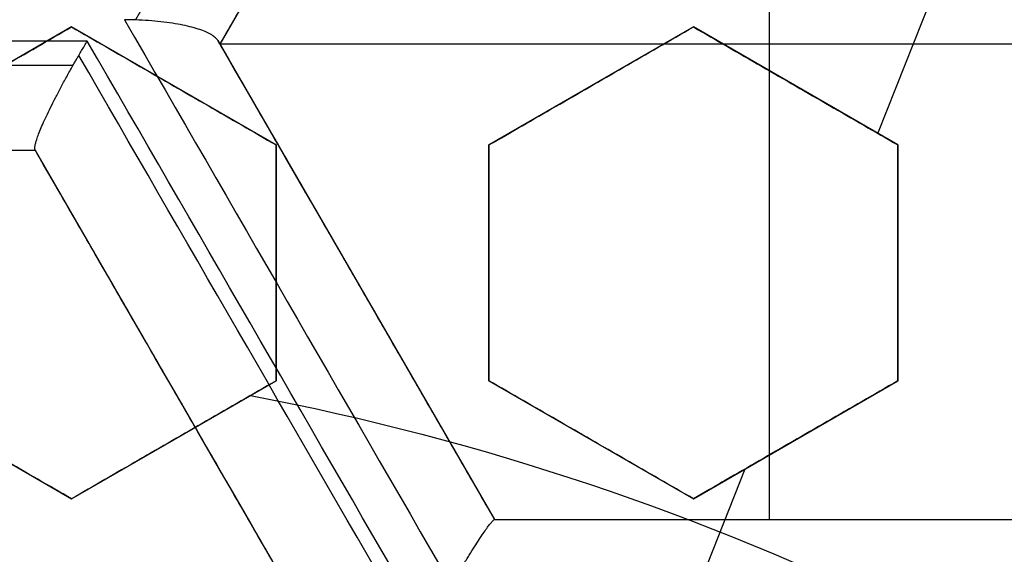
# Model space of a CAD drawing. Header units: centimetres. Extents: x -10 to 8.9, y -29.1 to -8.
# Tile 674 of 1035: x -6.5196 to -6.404, y -27.9231 to -27.8603. Entities that reach past the tile are written whole.
import ezdxf

# ---------------------------------------------------------------- set-up
doc = ezdxf.new("R2010")
doc.units = ezdxf.units.CM
doc.layers.add('Default', color=7, linetype='Continuous', true_color=0x000000)

msp = doc.modelspace()

# ---------------------------------------------------------------- linework, layer by layer
at = {"layer": 'Default'}
for p, q in [((-6.463849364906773, -27.80734816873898, -1.173723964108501), (-6.496099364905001, -27.86320680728, -1.173723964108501)), ((-6.431599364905, -27.80734816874, -1.065), (-6.431599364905, -27.91906544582, -1.065)), ((-6.418829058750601, -27.87370002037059, 0.2487018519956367), (-6.409526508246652, -27.85020445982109, 0.2395042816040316)), ((-6.513500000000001, -27.8611879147, 0.22877769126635), (-6.537499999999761, -27.87504432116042, 0.22877769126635)), ((-6.4895, -27.87504432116, 0.2278197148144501), (-6.51349999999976, -27.86118791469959, 0.2278197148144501)), ((-6.4405, -27.8611879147, 0.22409247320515), (-6.46449999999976, -27.87504432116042, 0.22409247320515)), ((-6.416500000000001, -27.87504432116, 0.2213469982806), (-6.44049999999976, -27.86118791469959, 0.2213469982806)), ((-6.367099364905, -27.86320680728, -1.065), (-6.496099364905, -27.86320680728, -1.065)), ((-6.496099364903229, -27.86320680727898, -1.181881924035), (-6.463849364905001, -27.91906544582, -1.181881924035)), ((-6.501499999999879, -27.86811611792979, 0.2013037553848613), (-6.501499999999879, -27.86811611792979, 0.2545126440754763)), ((-6.45249999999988, -27.86811611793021, 0.1975358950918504), (-6.45249999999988, -27.86811611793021, 0.2507447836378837)), ((-6.428499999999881, -27.86811611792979, 0.1948370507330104), (-6.428499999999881, -27.86811611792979, 0.2480459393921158)), ((-6.4895, -27.90275713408, 0.23464517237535), (-6.4895, -27.87504432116, 0.23464517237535)), ((-6.4645, -27.87504432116, 0.2325956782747), (-6.4645, -27.90275713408, 0.2325956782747)), ((-6.416500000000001, -27.90275713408, 0.2268820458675), (-6.416500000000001, -27.87504432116, 0.2268820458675)), ((-6.51775, -27.87570680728, -1.175530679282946), (-6.582250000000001, -27.87570680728, -1.175530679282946)), ((-6.4855, -27.93156544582, -1.1823261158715), (-6.517749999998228, -27.87570680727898, -1.1823261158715)), ((-6.4895, -27.88890072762, 0.2080445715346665), (-6.4895, -27.88890072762, 0.26125346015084)), ((-6.4645, -27.88890072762, 0.2059985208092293), (-6.4645, -27.88890072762, 0.2592074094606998)), ((-6.416500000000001, -27.88890072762, 0.2002930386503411), (-6.416500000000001, -27.88890072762, 0.2535019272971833)), ((-6.480093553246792, -27.8909296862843, -1.292529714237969), (-6.480093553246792, -27.8909296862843, -1.065)), ((-6.537500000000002, -27.90275713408, 0.24383662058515), (-6.513500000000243, -27.91661354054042, 0.24383662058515)), ((-6.513500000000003, -27.91661354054, 0.2427925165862), (-6.489500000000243, -27.90275713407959, 0.2427925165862)), ((-6.464500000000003, -27.90275713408, 0.2384880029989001), (-6.440500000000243, -27.91661354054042, 0.2384880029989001)), ((-6.440500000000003, -27.91661354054, 0.2355198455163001), (-6.416500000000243, -27.90275713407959, 0.2355198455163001)), ((-6.501645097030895, -27.90360131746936, -1.293463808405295), (-6.501645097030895, -27.90360131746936, -1.065)), ((-6.501500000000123, -27.90968533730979, 0.2162579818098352), (-6.501500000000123, -27.90968533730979, 0.269466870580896)), ((-6.452500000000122, -27.90968533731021, 0.2119912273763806), (-6.452500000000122, -27.90968533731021, 0.2652001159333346)), ((-6.428500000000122, -27.90968533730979, 0.2089562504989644), (-6.428500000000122, -27.90968533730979, 0.2621651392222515)), ((-6.453000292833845, -27.96000670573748, 0.282487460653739), (-6.43443307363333, -27.9131112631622, 0.2641297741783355)), ((-6.463849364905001, -27.91906544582, -1.182178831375), (-6.399349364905, -27.91906544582, -1.182178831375)), ((-6.4314547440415, -27.91906544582, -1.29648041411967), (-6.4314547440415, -27.91906544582, -1.065))]:
    msp.add_line(p, q, dxfattribs=at)
at = {"layer": 'Default', "extrusion": (0, 0, -1)}
for centre, radius, start, end in [((6.550000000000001, -28.205, -0.45), 0.9, 90, 270), ((6.550000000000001, -28.205, 0.3399975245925), 0.8999999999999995, 90, 270), ((6.550000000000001, -28.205, 1.15), 0.8550000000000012, 90, 270), ((6.550000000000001, -28.205, 0.82), 0.8250000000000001, 0, 180), ((6.550000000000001, -28.205, 1.03), 0.82, 0, 180), ((6.550000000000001, -28.205, 1.005), 0.795, 0, 180), ((6.550000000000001, -28.205, 1.005), 0.7825000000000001, 0, 180), ((6.550000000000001, -28.205, 0.5348786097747), 0.7584500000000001, 90, 180), ((6.550000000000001, -28.205, 0.895), 0.7575000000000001, 0, 180), ((6.550000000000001, -28.205, -0.2075), 0.75, 0, 180), ((6.550000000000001, -28.205, -0.2075), 0.7025000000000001, 0, 180), ((6.550000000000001, -28.205, -0.1825), 0.6775000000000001, 0, 180), ((6.550000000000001, -28.205, -0.1725), 0.6774999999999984, 0, 180), ((6.550000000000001, -28.205, -0.2), 0.6725, 0, 180), ((6.550000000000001, -28.205, -0.1625), 0.6725, 0, 180), ((6.550000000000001, -28.205, -0.2), 0.6367740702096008, 0, 180), ((6.550000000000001, -28.205, -0.1809807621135), 0.6125, 0, 180), ((6.550000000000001, -28.205, -0.195), 0.6075000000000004, 0, 180), ((6.550000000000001, -28.205, -0.1625), 0.6075, 0, 180), ((6.550000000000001, -28.205, 1.24), 0.6075, 0, 180), ((6.550000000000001, -28.205, 1.220980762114), 0.6075, 0, 180), ((6.550000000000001, -28.205, -0.4), 0.5999999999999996, 90, 270), ((6.550000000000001, -28.205, -0.18660444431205), 0.5500000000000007, 0, 180), ((6.550000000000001, -28.205, -0.2670254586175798), 0.3059784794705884, 100.8356517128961, 116.2484785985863)]:
    msp.add_arc(centre, radius, start, end, dxfattribs=at)
at = {"layer": 'Default'}
for centre, radius, start, end in [((-6.550000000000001, -28.205, -0.82), 0.8349999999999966, 270, 90), ((-6.550000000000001, -28.205, -1.13), 0.8349999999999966, 270, 90), ((-6.550000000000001, -28.205, -0.9750000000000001), 0.8350000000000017, 270, 90), ((-6.550000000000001, -28.205, -0.845), 0.8250000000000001, 0, 180), ((-6.550000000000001, -28.205, -0.8325), 0.8249999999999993, 0, 180), ((-6.550000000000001, -28.205, -0.87), 0.8, 0, 180), ((-6.550000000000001, -28.205, -0.87), 0.7825000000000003, 0, 180), ((-6.550000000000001, -28.205, 0.35), 0.775, 270, 90), ((-6.550000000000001, -28.205, -0.1486250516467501), 0.7749999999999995, 270, 90), ((-6.550000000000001, -28.205, -0.9800000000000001), 0.7575000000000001, 0, 180), ((-6.550000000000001, -28.205, -0.9375), 0.7575000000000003, 0, 180), ((-6.550000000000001, -28.205, -0.53), 0.75, 0, 180), ((-6.550000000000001, -28.205, 0.1625), 0.6775000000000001, 0, 180), ((-6.550000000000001, -28.205, 0.18125), 0.6724999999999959, 0, 180), ((-6.550000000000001, -28.205, -1.21), 0.67, 0, 180), ((-6.550000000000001, -28.205, -1.24), 0.6400000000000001, 0, 180), ((-6.549999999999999, -28.205, 0.2), 0.6367740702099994, 0, 180), ((-6.550000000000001, -28.205, 0.1625), 0.6231698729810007, 0, 180), ((-6.550000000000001, -28.205, 0.17875), 0.6074999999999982, 0, 180), ((-6.550000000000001, -28.205, -1.230490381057), 0.6074999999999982, 0, 180), ((-6.550000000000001, -28.205, 0.45), 0.6000000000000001, 270, 90), ((-6.550000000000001, -28.205, 0.35), 0.6000000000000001, 270, 90), ((-6.550000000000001, -28.205, 0.195), 0.55, 0, 180), ((-6.550000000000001, -28.205, 0.1782088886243), 0.55, 0, 180)]:
    msp.add_arc(centre, radius, start, end, dxfattribs=at)
at = {"layer": 'Default', "extrusion": (-0.8660253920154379, 0.5000000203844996, -8.436024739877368e-08)}
msp.add_arc((27.70124631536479, -0.1450007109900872, -8.2958168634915), 1.192406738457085, 250.6070794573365, 254.4099615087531, dxfattribs=at)
at = {"layer": 'Default', "extrusion": (-0.8660254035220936, 0.5000000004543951, -1.660675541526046e-09)}
msp.add_arc((27.70124650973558, -0.1450000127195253, -8.305816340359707), 1.18240675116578, 250.8554321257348, 254.1493367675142, dxfattribs=at)
at = {"layer": 'Default', "extrusion": (-0.8660254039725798, -0.4999999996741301, -1.835130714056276e-09)}
msp.add_arc((21.15124652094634, -0.1449999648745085, 19.56564613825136), 1.181602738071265, 256.4354353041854, 260.233058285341, dxfattribs=at)
at = {"layer": 'Default', "extrusion": (0, 1, 0)}
for centre, radius, start, end in [((6.550000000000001, -0.1449999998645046, -27.86285560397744), 1.150190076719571, 268.0896194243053, 271.9103805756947), ((6.549999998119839, -0.14499994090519, -27.86570679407), 1.150605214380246, 268.173994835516, 271.826005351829), ((6.550000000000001, -0.1449999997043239, -27.87570680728), 1.140605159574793, 268.3797765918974, 271.6202234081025)]:
    msp.add_arc(centre, radius, start, end, dxfattribs=at)
at = {"layer": 'Default', "extrusion": (0.8660254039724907, 0.4999999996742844, 1.835621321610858e-09)}
msp.add_arc((-21.15124652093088, -0.1449999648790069, -19.57068815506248), 1.182484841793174, 279.7595845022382, 283.5542527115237, dxfattribs=at)
at = {"layer": 'Default', "extrusion": (-0.866025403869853, -0.4999999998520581, -1.034601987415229e-09)}
msp.add_arc((21.15124651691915, -0.1449999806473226, 19.55739047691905), 1.171756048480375, 256.701715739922, 259.9464726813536, dxfattribs=at)
at = {"layer": 'Default', "extrusion": (-0.8660254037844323, -0.5000000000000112, 0)}
msp.add_arc((21.15124651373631, -0.145, 19.55739047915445), 1.171756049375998, 256.7017157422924, 259.9464726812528, dxfattribs=at)
at = {"layer": 'Default', "extrusion": (0.8660253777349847, 0.5000000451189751, 1.074586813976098e-08)}
msp.add_arc((-21.15124549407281, -0.1449997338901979, -19.5723915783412), 1.18263085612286, 279.806021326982, 283.5052435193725, dxfattribs=at)
at = {"layer": 'Default', "extrusion": (0.8660254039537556, 0.4999999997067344, 1.833004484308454e-09)}
msp.add_arc((-21.15124652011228, -0.1449999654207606, -19.58239047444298), 1.17263080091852, 280.0459498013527, 283.2682835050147, dxfattribs=at)
at = {"layer": 'Default', "extrusion": (0.8660254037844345, 0.5000000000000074, 0)}
msp.add_arc((-21.15124651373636, -0.145, -19.58239047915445), 1.172630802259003, 280.0459498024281, 283.2682835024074, dxfattribs=at)
at = {"layer": 'Default', "extrusion": (0, -1, 0)}
for centre, radius, start, end in [((-6.549999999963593, -0.1450000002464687, 27.91906544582), 1.157566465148, 274.2671365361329, 277.493360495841), ((-6.550000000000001, -0.145, 27.91906544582), 1.157566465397, 274.2671365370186, 276.9153906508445)]:
    msp.add_arc(centre, radius, start, end, dxfattribs=at)
at = {"layer": 'Default'}
for points, degree in [([(-6.550000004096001, -27.30500495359, -1.129995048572), (-6.537465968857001, -27.30500495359, -1.129995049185), (-6.512386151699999, -27.30552127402, -1.129973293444), (-6.474783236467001, -27.3078854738, -1.129982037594), (-6.437304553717, -27.31181799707, -1.129979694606), (-6.399970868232, -27.3173257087, -1.129980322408), (-6.362926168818, -27.32438806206, -1.129980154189), (-6.326197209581, -27.3329983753, -1.129980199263), (-6.289861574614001, -27.34314050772, -1.129980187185), (-6.254013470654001, -27.35478489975, -1.129980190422), (-6.218660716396, -27.36792869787, -1.129980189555), (-6.183898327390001, -27.38253814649, -1.129980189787), (-6.149770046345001, -27.39859430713, -1.129980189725), (-6.116350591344, -27.41606289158, -1.129980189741), (-6.083707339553, -27.43490588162, -1.129980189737), (-6.051859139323, -27.45511347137, -1.129980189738), (-6.020892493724, -27.47663251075, -1.129980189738), (-5.990848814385, -27.49943348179, -1.129980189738), (-5.961791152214, -27.52346942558, -1.129980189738), (-5.933780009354, -27.54868705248, -1.129980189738), (-5.906829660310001, -27.5750745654, -1.129980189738), (-5.881013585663, -27.60256235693, -1.129980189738), (-5.856368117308, -27.63111066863, -1.129980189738), (-5.832942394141, -27.66066372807, -1.129980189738), (-5.810787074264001, -27.69115373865, -1.129980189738), (-5.789912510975, -27.72256746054, -1.129980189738), (-5.770375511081, -27.75482271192, -1.129980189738), (-5.752204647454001, -27.78787084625, -1.129980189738), (-5.735435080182, -27.8216495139, -1.129980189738), (-5.720103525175, -27.8560794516, -1.129980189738), (-5.706216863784, -27.89114626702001, -1.129980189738), (-5.693813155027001, -27.92675906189, -1.129980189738), (-5.682910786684, -27.96286272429, -1.129980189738), (-5.673530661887, -27.99939085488, -1.129980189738), (-5.665692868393, -28.03625586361, -1.129980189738), (-5.659400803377, -28.07344306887, -1.129980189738), (-5.654672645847, -28.11085723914, -1.129980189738), (-5.651515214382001, -28.14843802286, -1.129980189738), (-5.649934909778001, -28.18611932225, -1.129980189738), (-5.649933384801, -28.22380820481, -1.129980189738), (-5.65151069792, -28.26149020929, -1.129980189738), (-5.654665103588, -28.29907102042, -1.129980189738), (-5.659390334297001, -28.33648606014, -1.129980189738), (-5.665679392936, -28.37367347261, -1.129980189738), (-5.673514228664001, -28.41053911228, -1.129980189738), (-5.68289159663, -28.447068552, -1.129980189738), (-5.693791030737, -28.48317285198, -1.129980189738), (-5.706192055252, -28.51878703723, -1.129980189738), (-5.720075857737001, -28.5538547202, -1.129980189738), (-5.735404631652, -28.58828579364, -1.129980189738), (-5.752171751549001, -28.62206623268, -1.129980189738), (-5.770339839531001, -28.65511550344, -1.129980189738), (-5.78987442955, -28.68737253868, -1.129980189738), (-5.810746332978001, -28.71878763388, -1.129980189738), (-5.832899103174, -28.74927924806, -1.129980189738), (-5.85632282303, -28.77883458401, -1.129980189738), (-5.880965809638, -28.80738458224, -1.129980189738), (-5.906779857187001, -28.83487458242, -1.129980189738), (-5.933727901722, -28.86126400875, -1.129980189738), (-5.961736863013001, -28.88648372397, -1.129980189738), (-5.990793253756, -28.9105224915, -1.129980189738), (-6.020835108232, -28.93332580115, -1.129980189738), (-6.051800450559, -28.95484754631, -1.129980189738), (-6.083647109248, -28.97505764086, -1.129980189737), (-6.116288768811, -28.99390313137, -1.129980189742), (-6.149707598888, -29.01137470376, -1.129980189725), (-6.183834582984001, -29.02743347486, -1.129980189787), (-6.218595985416, -29.04204567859, -1.129980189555), (-6.253947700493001, -29.05519220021, -1.129980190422), (-6.289795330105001, -29.06683951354, -1.129980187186), (-6.326131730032, -29.07698483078, -1.129980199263), (-6.36285948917, -29.08559773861, -1.12998015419), (-6.399900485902, -29.09266234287, -1.129980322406), (-6.437231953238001, -29.0981728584, -1.129979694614), (-6.47471667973, -29.10210911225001, -1.129982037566), (-6.512339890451, -29.1044772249, -1.129973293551), (-6.537448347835, -29.10499504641, -1.129995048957), (-6.549999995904, -29.10499504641, -1.129995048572)], 3), ([(-6.550000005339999, -27.32500645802, -1.149993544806), (-6.537651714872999, -27.32500645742, -1.149993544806), (-6.512986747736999, -27.32554459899, -1.150002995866), (-6.476051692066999, -27.32787036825, -1.14999919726), (-6.439276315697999, -27.33175223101, -1.150000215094), (-6.402654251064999, -27.33717969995, -1.149999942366), (-6.366301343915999, -27.34414129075, -1.150000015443), (-6.330232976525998, -27.35263500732, -1.149999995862), (-6.294592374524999, -27.36262965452, -1.150000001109), (-6.259531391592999, -27.37406902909, -1.149999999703), (-6.225026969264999, -27.3869473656, -1.15000000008), (-6.191106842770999, -27.40125022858, -1.149999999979), (-6.157777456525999, -27.41697696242, -1.150000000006), (-6.125134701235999, -27.43408646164, -1.149999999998), (-6.093256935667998, -27.45253472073, -1.15), (-6.062162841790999, -27.47231088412, -1.15), (-6.031930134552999, -27.49336665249, -1.15), (-6.002594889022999, -27.51567691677, -1.15), (-5.974227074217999, -27.53918966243, -1.15), (-5.946891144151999, -27.56384678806, -1.15), (-5.920598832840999, -27.58963664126, -1.15), (-5.895416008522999, -27.61649551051, -1.15), (-5.871372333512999, -27.64439091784, -1.15), (-5.848517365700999, -27.67326728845, -1.15), (-5.826900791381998, -27.7030584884, -1.15), (-5.806533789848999, -27.73375047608, -1.15), (-5.787472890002, -27.76526110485, -1.15), (-5.76974489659, -27.79754437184, -1.15), (-5.753383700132, -27.83054026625, -1.15), (-5.738424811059, -27.86417236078, -1.15), (-5.724875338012, -27.89842624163, -1.15), (-5.71277321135, -27.93321101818, -1.15), (-5.702135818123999, -27.96847408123, -1.15), (-5.692983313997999, -28.00415159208, -1.15), (-5.68533537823, -28.04015809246, -1.15), (-5.679195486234, -28.07647885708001, -1.15), (-5.674581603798, -28.11301879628, -1.15), (-5.67150000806, -28.14971971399, -1.15), (-5.669956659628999, -28.18652113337, -1.15), (-5.669953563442, -28.22333487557, -1.15), (-5.671491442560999, -28.26014682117, -1.15), (-5.674568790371, -28.29686076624, -1.15), (-5.679179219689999, -28.33341174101, -1.15), (-5.685316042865, -28.36974098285, -1.15), (-5.692961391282, -28.40575529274, -1.15), (-5.702112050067, -28.44144108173, -1.15), (-5.712748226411, -28.47671239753, -1.15), (-5.724850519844, -28.511507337, -1.15), (-5.738400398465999, -28.54576972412, -1.15), (-5.753358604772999, -28.57940639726, -1.15), (-5.769717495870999, -28.61240308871, -1.15), (-5.787441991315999, -28.6446852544, -1.15), (-5.806500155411, -28.6761964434, -1.15), (-5.826864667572, -28.70688945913, -1.15), (-5.848479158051, -28.73668231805, -1.15), (-5.871332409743, -28.76556074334, -1.15), (-5.895372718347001, -28.79345624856, -1.15), (-5.920549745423, -28.82031302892, -1.15), (-5.946837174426, -28.84610244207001, -1.15), (-5.974176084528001, -28.8707665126, -1.15), (-6.002558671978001, -28.89429476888, -1.15), (-6.031913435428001, -28.9166216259, -1.15), (-6.062165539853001, -28.9376912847, -1.15), (-6.093277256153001, -28.95747792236, -1.15), (-6.125171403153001, -28.97593404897, -1.149999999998), (-6.157830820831, -28.99304986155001, -1.150000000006), (-6.191177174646, -29.0087814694, -1.149999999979), (-6.225118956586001, -29.02308952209, -1.15000000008), (-6.25964571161, -29.03597120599, -1.149999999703), (-6.294721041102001, -29.04740944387, -1.150000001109), (-6.330363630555, -29.05739860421, -1.149999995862), (-6.366429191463, -29.06588597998, -1.150000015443), (-6.40278818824, -29.07284313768, -1.149999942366), (-6.439415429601, -29.07826537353, -1.150000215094), (-6.476180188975, -29.08214014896, -1.14999919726), (-6.513077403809, -29.08445837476, -1.150002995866), (-6.537686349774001, -29.08499354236, -1.149993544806), (-6.54999999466, -29.08499354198, -1.149993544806)], 3), ([(-6.549999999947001, -27.42838343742, -0.7616165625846), (-6.538747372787, -27.42824483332, -0.7617551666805), (-6.516204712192, -27.42845367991, -0.7620351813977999), (-6.482313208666, -27.43024072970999, -0.7624632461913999), (-6.448493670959, -27.43350371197, -0.7628974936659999), (-6.414786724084, -27.43824561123, -0.763337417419), (-6.381352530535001, -27.44444544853, -0.7637809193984), (-6.348201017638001, -27.45209983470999, -0.7642278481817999), (-6.315445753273, -27.46118216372, -0.764676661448), (-6.283108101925, -27.47168408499, -0.7651270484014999), (-6.251249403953, -27.48358745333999, -0.7655781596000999), (-6.219910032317, -27.49687984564, -0.766029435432), (-6.189177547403, -27.51152847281, -0.7664796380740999), (-6.159225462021, -27.52744172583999, -0.7669261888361), (-6.130017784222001, -27.54461827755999, -0.7673695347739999), (-6.101215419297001, -27.56329288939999, -0.7678150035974), (-6.073286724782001, -27.58321536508, -0.7682556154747), (-6.047409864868, -27.60344005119, -0.7686723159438), (-6.024707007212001, -27.6227118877, -0.7690451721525), (-6.004504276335, -27.64114310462, -0.7693833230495), (-5.984998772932, -27.66020157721, -0.7697151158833), (-5.965776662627, -27.68034635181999, -0.7700594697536), (-5.947249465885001, -27.70119728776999, -0.7704083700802), (-5.929608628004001, -27.72252886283, -0.7707584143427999), (-5.913139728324, -27.74390244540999, -0.7711027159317), (-5.896745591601, -27.76673460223, -0.7714641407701), (-5.879471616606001, -27.79280128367, -0.7718690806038), (-5.862185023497, -27.82140181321, -0.7723044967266), (-5.845650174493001, -27.85166194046, -0.7727558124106), (-5.830525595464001, -27.88248582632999, -0.7732063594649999), (-5.816816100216, -27.91378163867, -0.7736550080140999), (-5.804432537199, -27.94575507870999, -0.7741047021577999), (-5.793443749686, -27.97826360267, -0.7745533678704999), (-5.783885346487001, -28.01119863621, -0.7749995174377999), (-5.775776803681, -28.04447658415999, -0.7754420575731), (-5.769121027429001, -28.07806966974, -0.7758806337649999), (-5.763924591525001, -28.11195605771, -0.7763150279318), (-5.760204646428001, -28.14606329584, -0.7767440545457), (-5.75797080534, -28.18027120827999, -0.7771671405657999), (-5.757226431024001, -28.21470555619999, -0.7775824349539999), (-5.757979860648, -28.24925848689, -0.7780047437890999), (-5.760231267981, -28.28374168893, -0.7784336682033), (-5.763975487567, -28.31808767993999, -0.7788678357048), (-5.769197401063, -28.35219385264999, -0.7793060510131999), (-5.775894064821, -28.38605939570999, -0.7797482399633), (-5.784064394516, -28.41964983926, -0.7801939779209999), (-5.793686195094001, -28.45285785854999, -0.7806418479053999), (-5.804730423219, -28.48558927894, -0.781090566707), (-5.817164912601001, -28.51776854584, -0.7815390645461), (-5.830995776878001, -28.54941158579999, -0.7819875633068), (-5.846175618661, -28.5804064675, -0.7824344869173), (-5.862691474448, -28.61072888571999, -0.7828794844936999), (-5.880499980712, -28.64029706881, -0.7833213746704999), (-5.899571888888, -28.66906635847, -0.7837594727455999), (-5.91989141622, -28.69700629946, -0.7841934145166), (-5.941356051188, -28.72398166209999, -0.7846208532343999), (-5.963982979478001, -28.75002327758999, -0.7850431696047), (-5.987781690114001, -28.77512537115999, -0.7854569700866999), (-6.012782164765, -28.7993101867, -0.7858765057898), (-6.03884161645, -28.82242111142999, -0.7863039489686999), (-6.065837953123, -28.84435183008, -0.786736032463), (-6.093752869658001, -28.86509285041, -0.7871728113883), (-6.122529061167, -28.88460275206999, -0.7876132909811), (-6.15214747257, -28.90286625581, -0.7880571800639), (-6.18250003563, -28.91981717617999, -0.7885028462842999), (-6.213581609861, -28.93545322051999, -0.7889502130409), (-6.245293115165, -28.94972306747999, -0.7893978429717), (-6.277594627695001, -28.96261096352, -0.7898451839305), (-6.310433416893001, -28.97409375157, -0.790291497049), (-6.343717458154, -28.98414082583, -0.7907355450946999), (-6.377431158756, -28.99274659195, -0.7911771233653), (-6.411455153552, -28.99988067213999, -0.7916146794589), (-6.445763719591, -29.00553981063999, -0.7920479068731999), (-6.480290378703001, -29.00971218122, -0.7924759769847), (-6.515041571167, -29.01239375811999, -0.7928989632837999), (-6.538334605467, -29.01317723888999, -0.7931772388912), (-6.549999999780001, -29.01331529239, -0.7933152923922)], 3), ([(-6.550000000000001, -28.98, -0.6472501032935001), (-6.538733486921, -28.98, -0.6470307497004), (-6.516189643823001, -28.97950872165, -0.6465878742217), (-6.482389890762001, -28.97729300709, -0.6459119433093), (-6.448718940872, -28.97360204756, -0.6452266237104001), (-6.415286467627, -28.96845141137, -0.6445341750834), (-6.382136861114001, -28.9618541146, -0.6438355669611), (-6.349274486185, -28.95380935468, -0.6431308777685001), (-6.316821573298, -28.94434696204, -0.6424227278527), (-6.284787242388, -28.93346993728, -0.6417113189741), (-6.253280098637, -28.92121449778, -0.6409990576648), (-6.222324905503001, -28.90759197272, -0.6402865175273), (-6.191987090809, -28.89262837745, -0.6395751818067), (-6.162348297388, -28.87636610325, -0.6388669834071), (-6.133423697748, -28.85881215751, -0.6381622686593), (-6.1053183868, -28.84003103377, -0.6374636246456), (-6.07803369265, -28.82002363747, -0.6367710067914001), (-6.051669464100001, -28.7988625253, -0.6360872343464), (-6.026237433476, -28.77655854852, -0.6354115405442), (-6.001809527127, -28.75317251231, -0.6347498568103), (-5.978430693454, -28.72875070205, -0.6340883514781), (-5.956125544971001, -28.70331637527, -0.6334126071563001), (-5.934966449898, -28.67695331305, -0.6327288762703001), (-5.914960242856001, -28.6496691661, -0.6320362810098), (-5.896181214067, -28.62156563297, -0.6313376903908), (-5.878632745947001, -28.59264971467, -0.6306331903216), (-5.862367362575, -28.56300470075, -0.6299248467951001), (-5.847408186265, -28.53267528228, -0.629213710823), (-5.833784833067, -28.50171815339, -0.6285011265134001), (-5.821532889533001, -28.47022030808, -0.6277890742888), (-5.8106490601, -28.43816826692, -0.6270772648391), (-5.801170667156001, -28.40565376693, -0.6263677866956), (-5.793124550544, -28.37276766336, -0.6256626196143), (-5.786530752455, -28.33961176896, -0.6249639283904), (-5.78138744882, -28.30619858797, -0.6242718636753), (-5.777701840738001, -28.27254822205, -0.6235871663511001), (-5.775489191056, -28.23876096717, -0.6229108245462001), (-5.774754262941, -28.20494234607, -0.6222489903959), (-5.775493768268, -28.17114853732, -0.6215875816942), (-5.777706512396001, -28.13740264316, -0.6209120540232), (-5.781393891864, -28.10374893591, -0.6202272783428), (-5.786546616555, -28.07029563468, -0.6195343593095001), (-5.793145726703, -28.0371388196, -0.6188356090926), (-5.801183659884, -28.00430073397, -0.6181314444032), (-5.810652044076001, -27.97182316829, -0.6174227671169), (-5.821536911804, -27.93976765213, -0.6167108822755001), (-5.833799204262, -27.90824671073, -0.6159982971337), (-5.847421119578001, -27.87729763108, -0.615285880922), (-5.862376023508, -27.84697847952, -0.6145749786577), (-5.878652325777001, -27.8173156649, -0.613866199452), (-5.896211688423, -27.78838626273, -0.6131613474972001), (-5.914995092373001, -27.76028113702, -0.6124626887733), (-5.934999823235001, -27.73300334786, -0.6117702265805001), (-5.956160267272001, -27.70664206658, -0.6110865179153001), (-5.978475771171, -27.68119987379, -0.6104105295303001), (-6.001860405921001, -27.6567765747, -0.6097489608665), (-6.026289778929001, -27.63339360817, -0.6090872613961), (-6.051718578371, -27.61109628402, -0.6084116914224), (-6.078088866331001, -27.58993391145, -0.6077277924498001), (-6.105377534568, -27.56992754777, -0.6070351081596), (-6.133484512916, -27.55114909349, -0.6063364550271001), (-6.162412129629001, -27.53359698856, -0.6056316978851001), (-6.192055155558, -27.51733618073, -0.6049234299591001), (-6.222391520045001, -27.50237706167, -0.6042121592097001), (-6.253344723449, -27.48875867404, -0.6034996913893), (-6.284863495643, -27.47650207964, -0.6027871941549), (-6.316910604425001, -27.46562484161, -0.6020755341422), (-6.349366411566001, -27.45616608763, -0.6013673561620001), (-6.382222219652, -27.44812703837, -0.6006628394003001), (-6.415376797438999, -27.44153241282, -0.5999641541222), (-6.448824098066, -27.43638416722, -0.5992714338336), (-6.482460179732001, -27.43270175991, -0.5985868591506), (-6.516196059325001, -27.43049163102, -0.5979122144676), (-6.538732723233, -27.43, -0.5974694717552), (-6.550000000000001, -27.43, -0.5972501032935)], 3), ([(-6.463849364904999, -27.80734816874, -1.065), (-6.479974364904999, -27.83527748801, -1.065), (-6.496099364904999, -27.86320680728, -1.065)], 2), ([(-6.506004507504, -27.8603630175, -1.293537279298), (-6.506146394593, -27.86035783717, -1.29355582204), (-6.506430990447, -27.86034881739, -1.293588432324), (-6.506860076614, -27.86033933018, -1.293623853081), (-6.50714690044, -27.86033572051, -1.293638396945), (-6.507290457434, -27.86033459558, -1.293643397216)], 3), ([(-6.496337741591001, -27.86279392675, -1.285336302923), (-6.496401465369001, -27.86268355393, -1.285704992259), (-6.496581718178, -27.86246149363, -1.286447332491), (-6.497023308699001, -27.86212822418, -1.287563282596), (-6.49763505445, -27.8618060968, -1.288643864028), (-6.498403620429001, -27.86150413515, -1.289658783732), (-6.4993409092, -27.86122147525, -1.290610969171), (-6.500431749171, -27.86096795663, -1.291467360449), (-6.50164576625, -27.86075160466, -1.292200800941), (-6.502991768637, -27.86057288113, -1.292809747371), (-6.504452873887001, -27.86043835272, -1.293272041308), (-6.505480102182, -27.86038216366, -1.293468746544), (-6.506004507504, -27.8603630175, -1.293537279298)], 3), ([(-6.537500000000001, -27.87504432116, 0.2050034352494), (-6.534878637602, -27.87353087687, 0.2044168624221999), (-6.529605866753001, -27.8704866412, 0.2032152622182), (-6.521615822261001, -27.86587358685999, 0.2013304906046), (-6.516216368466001, -27.86275621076, 0.2000150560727), (-6.513500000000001, -27.8611879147, 0.1993430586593)], 3), ([(-6.537500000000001, -27.87504432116, 0.2582123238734), (-6.534876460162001, -27.87352961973, 0.2576252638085), (-6.529600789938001, -27.8704837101, 0.2564229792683), (-6.521610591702, -27.865870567, 0.2545381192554), (-6.516214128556, -27.86275491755, 0.2532233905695), (-6.513500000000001, -27.8611879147, 0.2525519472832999)], 3), ([(-6.513500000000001, -27.8611879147, 0.1993430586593), (-6.510824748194, -27.86273247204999, 0.1997992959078), (-6.505480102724, -27.86581820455, 0.200685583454), (-6.497485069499, -27.87043413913, 0.2019339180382), (-6.492160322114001, -27.87350838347, 0.2027122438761), (-6.4895, -27.87504432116, 0.2030874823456)], 3), ([(-6.513500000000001, -27.8611879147, 0.1993430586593), (-6.513500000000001, -27.8611879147, 0.2259475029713), (-6.513500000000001, -27.8611879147, 0.2525519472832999)], 2), ([(-6.513500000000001, -27.8611879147, 0.2525519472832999), (-6.5108236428, -27.86273311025, 0.2530083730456), (-6.505477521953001, -27.86581969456, 0.2538948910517), (-6.497482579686, -27.87043557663, 0.2551431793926), (-6.492159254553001, -27.87350899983, 0.2559212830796), (-6.4895, -27.87504432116, 0.2562963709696)], 3), ([(-6.4645, -27.87504432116, 0.2011231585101), (-6.461929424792, -27.87356019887, 0.2003655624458), (-6.456724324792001, -27.87055503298, 0.1988171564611), (-6.448737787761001, -27.86594400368, 0.1963981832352), (-6.443268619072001, -27.86278637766, 0.1947130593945), (-6.4405, -27.8611879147, 0.1938528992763)], 3), ([(-6.4645, -27.87504432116, 0.254332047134), (-6.461926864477, -27.87355872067, 0.2535736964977), (-6.456718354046, -27.87055158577, 0.2520242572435), (-6.448731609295, -27.86594043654, 0.2496051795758), (-6.443265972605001, -27.86278484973, 0.2479211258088), (-6.4405, -27.8611879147, 0.2470617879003)], 3), ([(-6.4405, -27.8611879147, 0.1938528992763), (-6.43783698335, -27.86272540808, 0.1940919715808), (-6.432508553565, -27.86580177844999, 0.1945430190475), (-6.424509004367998, -27.87042032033, 0.1951367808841), (-6.419170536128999, -27.87350248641, 0.195476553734), (-6.416499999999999, -27.87504432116, 0.1956322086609)], 3), ([(-6.4405, -27.8611879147, 0.1938528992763), (-6.4405, -27.8611879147, 0.2204573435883), (-6.4405, -27.8611879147, 0.2470617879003)], 2), ([(-6.4405, -27.8611879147, 0.2470617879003), (-6.437836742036, -27.86272554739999, 0.2473008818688), (-6.432507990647, -27.86580210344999, 0.2477519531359), (-6.424508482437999, -27.87042062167, 0.2483457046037), (-6.419170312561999, -27.87350261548, 0.2486854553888), (-6.416499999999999, -27.87504432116, 0.2488410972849)], 3), ([(-6.512656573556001, -27.86452887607, -1.294929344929), (-6.51254634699, -27.86434059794, -1.294903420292), (-6.512325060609, -27.86396513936, -1.294840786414), (-6.511991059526, -27.86340602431, -1.294714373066), (-6.511768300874, -27.86303817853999, -1.294608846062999), (-6.511656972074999, -27.86285560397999, -1.294550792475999)], 3), ([(-6.496099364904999, -27.86320680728, -1.282447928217), (-6.496099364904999, -27.86320680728, -1.28278944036), (-6.496117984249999, -27.86317455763, -1.283458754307), (-6.496198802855, -27.8630345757, -1.284423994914), (-6.496285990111, -27.86288356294, -1.285036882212), (-6.496337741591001, -27.86279392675, -1.285336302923)], 3), ([(-6.496099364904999, -27.86320680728, -1.065), (-6.479974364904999, -27.89113612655, -1.065), (-6.463849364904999, -27.91906544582, -1.065)], 2), ([(-6.496099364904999, -27.86320680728, -1.282447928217), (-6.496099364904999, -27.86320680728, -1.1737239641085), (-6.496099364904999, -27.86320680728, -1.065)], 2), ([(-6.513336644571, -27.86570679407, -1.295020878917), (-6.513262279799, -27.86557617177, -1.295018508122), (-6.513112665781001, -27.86531459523, -1.295008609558), (-6.512885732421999, -27.86492152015, -1.294978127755), (-6.512733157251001, -27.86465968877, -1.294947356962), (-6.512656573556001, -27.86452887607, -1.294929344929)], 3), ([(-6.517790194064, -27.87563718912, -1.28632867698), (-6.517815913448, -27.87559264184, -1.286705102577), (-6.517842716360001, -27.87546109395, -1.287453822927), (-6.517805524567, -27.87513112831, -1.288560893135), (-6.517693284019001, -27.87468438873, -1.2896028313), (-6.517505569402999, -27.87411578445, -1.290597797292), (-6.517239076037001, -27.87342190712, -1.291535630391), (-6.516896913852, -27.87261419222, -1.29239135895), (-6.516478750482, -27.87169406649, -1.293156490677), (-6.515980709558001, -27.8706572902, -1.293820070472), (-6.515414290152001, -27.86953096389, -1.294353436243), (-6.514783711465, -27.86832504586, -1.294745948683), (-6.514087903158, -27.86704073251, -1.294984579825), (-6.51359181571, -27.86615500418, -1.295029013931), (-6.513336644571, -27.86570679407, -1.295020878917)], 3), ([(-6.517790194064, -27.87563718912, -1.28632867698), (-6.517781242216, -27.87565269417, -1.286197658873), (-6.517766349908, -27.87567848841, -1.2859355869), (-6.517752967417, -27.87570166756, -1.285542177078), (-6.517749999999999, -27.87570680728, -1.285280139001), (-6.517749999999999, -27.87570680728, -1.285149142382)], 3), ([(-6.4895, -27.87504432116, 0.2562963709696), (-6.4895, -27.87504432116, 0.2296919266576), (-6.4895, -27.87504432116, 0.2030874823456)], 2), ([(-6.4895, -27.87504432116, 0.2030874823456), (-6.4895, -27.87829303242, 0.2042505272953), (-6.4895, -27.88467739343, 0.206535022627), (-6.4895, -27.89390961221, 0.2098352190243), (-6.4895, -27.89984508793, 0.2119546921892), (-6.4895, -27.90275713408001, 0.2129939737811)], 3), ([(-6.4895, -27.87504432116, 0.2562963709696), (-6.4895, -27.87828974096, 0.2574582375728), (-6.4895, -27.88466971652, 0.2597411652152), (-6.4895, -27.89390226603, 0.2630414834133), (-6.4895, -27.8998419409, 0.2651624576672), (-6.4895, -27.90275713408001, 0.2662028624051)], 3), ([(-6.4645, -27.87504432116, 0.254332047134), (-6.4645, -27.87504432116, 0.22772760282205), (-6.4645, -27.87504432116, 0.2011231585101)], 2), ([(-6.4645, -27.90275713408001, 0.2108593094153), (-6.4645, -27.89987975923, 0.2098515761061), (-6.4645, -27.89399053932, 0.2077868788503), (-6.4645, -27.88476286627, 0.204545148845), (-6.4645, -27.87832967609, 0.2022806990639), (-6.4645, -27.87504432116, 0.2011231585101)], 3), ([(-6.4645, -27.90275713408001, 0.2640681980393), (-6.4645, -27.89988325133, 0.2630616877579), (-6.4645, -27.89399869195, 0.2609986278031), (-6.4645, -27.884771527, 0.25775708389), (-6.4645, -27.87833338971, 0.2554908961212), (-6.4645, -27.87504432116, 0.254332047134)], 3), ([(-6.416499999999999, -27.87504432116, 0.2488410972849), (-6.416499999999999, -27.87504432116, 0.2222366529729), (-6.416499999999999, -27.87504432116, 0.1956322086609)], 2), ([(-6.416499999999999, -27.87504432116, 0.1956322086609), (-6.416499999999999, -27.87835494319, 0.1967492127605), (-6.416499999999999, -27.88482169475, 0.1989263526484), (-6.416499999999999, -27.89403265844, 0.2020138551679), (-6.416499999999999, -27.89989775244, 0.2039709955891), (-6.416499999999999, -27.90275713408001, 0.2049229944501)], 3), ([(-6.416499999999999, -27.87504432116, 0.2488410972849), (-6.416499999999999, -27.87835681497, 0.2499587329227), (-6.416499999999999, -27.88482606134, 0.2521367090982), (-6.416499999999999, -27.89403680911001, 0.2552241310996), (-6.416499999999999, -27.89989953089, 0.2571804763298), (-6.416499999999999, -27.90275713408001, 0.2581318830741)], 3), ([(-6.517749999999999, -27.87570680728, -1.065), (-6.55, -27.87570680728, -1.065), (-6.582250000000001, -27.87570680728, -1.065)], 2), ([(-6.485499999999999, -27.93156544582, -1.065), (-6.501624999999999, -27.90363612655, -1.065), (-6.517749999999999, -27.87570680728, -1.065)], 2), ([(-6.517749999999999, -27.87570680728, -1.285149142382), (-6.517749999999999, -27.87570680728, -1.175074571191), (-6.517749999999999, -27.87570680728, -1.065)], 2), ([(-6.513500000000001, -27.91661354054, 0.2193821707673), (-6.516149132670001, -27.91508406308, 0.2189509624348), (-6.521458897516, -27.91201846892, 0.2180567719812), (-6.529450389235, -27.90740457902, 0.2166238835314), (-6.534811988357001, -27.90430905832, 0.2156061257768), (-6.537500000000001, -27.90275713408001, 0.215082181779)], 3), ([(-6.513500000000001, -27.91661354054, 0.2725910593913), (-6.51615094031, -27.91508301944, 0.2721595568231), (-6.521463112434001, -27.91201603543, 0.2712649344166), (-6.529454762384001, -27.90740205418, 0.2698319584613), (-6.534813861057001, -27.90430797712, 0.2688146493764), (-6.537500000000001, -27.90275713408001, 0.268291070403)], 3), ([(-6.4895, -27.90275713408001, 0.2129939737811), (-6.492245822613, -27.9043424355, 0.2137559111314), (-6.49768452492, -27.90748247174, 0.2152449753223), (-6.505669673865, -27.91209269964, 0.2173704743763), (-6.510905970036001, -27.91511587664, 0.2187228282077), (-6.513500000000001, -27.91661354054, 0.2193821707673)], 3), ([(-6.4895, -27.90275713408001, 0.2662028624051), (-6.492249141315, -27.90434435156, 0.2669657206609), (-6.497692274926, -27.90748694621, 0.2684559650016), (-6.505677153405, -27.91209701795, 0.2705813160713), (-6.510909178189, -27.91511772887, 0.2719325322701), (-6.513500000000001, -27.91661354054, 0.2725910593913)], 3), ([(-6.4895, -27.90275713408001, 0.2662028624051), (-6.4895, -27.90275713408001, 0.2395984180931), (-6.4895, -27.90275713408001, 0.2129939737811)], 2), ([(-6.4645, -27.90275713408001, 0.2640681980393), (-6.4645, -27.90275713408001, 0.2374637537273), (-6.4645, -27.90275713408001, 0.2108593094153)], 2), ([(-6.4405, -27.91661354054, 0.2129078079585), (-6.443170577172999, -27.91507168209, 0.2127282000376), (-6.448509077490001, -27.9119894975, 0.2123363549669), (-6.456507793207, -27.90737143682, 0.211652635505), (-6.461836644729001, -27.90429482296, 0.2111339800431), (-6.4645, -27.90275713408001, 0.2108593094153)], 3), ([(-6.4405, -27.91661354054, 0.2661166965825), (-6.443170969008, -27.91507145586, 0.265937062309), (-6.448509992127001, -27.91198896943, 0.2655451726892), (-6.456508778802, -27.90737086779, 0.264861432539), (-6.461837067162, -27.90429457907, 0.2643428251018), (-6.4645, -27.90275713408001, 0.2640681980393)], 3), ([(-6.416499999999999, -27.90275713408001, 0.2049229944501), (-6.419309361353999, -27.90437911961, 0.2058761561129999), (-6.424832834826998, -27.90756809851, 0.2077380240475), (-6.432813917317, -27.91217597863, 0.2103926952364), (-6.437967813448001, -27.91515158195, 0.212083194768), (-6.4405, -27.91661354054, 0.2129078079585)], 3), ([(-6.416499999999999, -27.90275713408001, 0.2581318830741), (-6.419312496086, -27.90438092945, 0.2590861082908), (-6.424840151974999, -27.90757232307, 0.2609493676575), (-6.43282092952, -27.91218002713, 0.2636038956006), (-6.437970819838, -27.91515331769, 0.2652930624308), (-6.4405, -27.91661354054, 0.2661166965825)], 3), ([(-6.416499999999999, -27.90275713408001, 0.2581318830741), (-6.416499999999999, -27.90275713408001, 0.2315274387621), (-6.416499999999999, -27.90275713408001, 0.2049229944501)], 2), ([(-6.513500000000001, -27.91661354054, 0.2725910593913), (-6.513500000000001, -27.91661354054, 0.2459866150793), (-6.513500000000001, -27.91661354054, 0.2193821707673)], 2), ([(-6.4405, -27.91661354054, 0.2661166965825), (-6.4405, -27.91661354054, 0.2395122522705), (-6.4405, -27.91661354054, 0.2129078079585)], 2), ([(-6.468947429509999, -27.92674666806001, -1.309476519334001), (-6.468696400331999, -27.92632227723, -1.309357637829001), (-6.468201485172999, -27.92549226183, -1.309066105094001), (-6.467485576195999, -27.92431164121, -1.308473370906), (-6.466816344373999, -27.92322812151, -1.307747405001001), (-6.466195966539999, -27.92224446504, -1.306897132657), (-6.465638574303, -27.92138260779, -1.305946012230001), (-6.465156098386, -27.92065932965, -1.304928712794), (-6.4647445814, -27.92006709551, -1.303850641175), (-6.464410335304, -27.91961361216, -1.302740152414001), (-6.464152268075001, -27.91929492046, -1.301614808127), (-6.463967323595, -27.91910563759, -1.30047505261), (-6.463894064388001, -27.91906544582, -1.29972716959), (-6.463869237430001, -27.91906544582, -1.29935766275)], 3), ([(-6.463849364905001, -27.91906544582, -1.29876384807), (-6.463849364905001, -27.91906544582, -1.298830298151), (-6.463850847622, -27.91906544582, -1.298962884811), (-6.463857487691, -27.91906544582, -1.299160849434), (-6.463864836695, -27.91906544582, -1.299292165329), (-6.463869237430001, -27.91906544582, -1.29935766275)], 3), ([(-6.463849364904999, -27.91906544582, -1.065), (-6.431599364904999, -27.91906544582, -1.065), (-6.399349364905, -27.91906544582, -1.065)], 2), ([(-6.463849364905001, -27.91906544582, -1.29876384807), (-6.463849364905, -27.91906544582, -1.181881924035), (-6.463849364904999, -27.91906544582, -1.065)], 2)]:
    msp.add_open_spline(points, degree=degree, dxfattribs=at)
for points, knots in [([(-5.978187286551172, -27.65671795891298, -0.8200013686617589), (-5.982028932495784, -27.65271221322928, -0.8198943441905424), (-6.0036866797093, -27.63059904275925, -0.8192981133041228), (-6.045434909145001, -27.592650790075, -0.8182125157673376), (-6.107814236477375, -27.54614199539, -0.81665422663), (-6.1750504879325, -27.505673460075, -0.8150551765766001), (-6.246341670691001, -27.47188979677, -0.8134306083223), (-6.320641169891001, -27.445368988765, -0.8118060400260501), (-6.396800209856, -27.42644239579, -0.8102069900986), (-6.473795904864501, -27.415221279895, -0.8086487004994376), (-6.550005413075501, -27.41158862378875, -0.8071806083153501), (-6.626214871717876, -27.415222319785, -0.8057125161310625), (-6.703210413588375, -27.42644448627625, -0.8041542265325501), (-6.779369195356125, -27.44537211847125, -0.8025551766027), (-6.853668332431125, -27.4718939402, -0.8009306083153), (-6.924959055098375, -27.50567857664, -0.7993060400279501), (-6.992194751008, -27.54614802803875, -0.7977069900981), (-7.054573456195, -27.59265767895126, -0.79614870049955), (-7.111030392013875, -27.64397726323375, -0.7946806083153), (-7.1623492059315, -27.700434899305, -0.7932125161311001), (-7.2088580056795, -27.762814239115, -0.7916542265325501), (-7.249326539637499, -27.83005048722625, -0.7900551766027), (-7.2831102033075, -27.90134167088, -0.7884306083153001), (-7.309631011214, -27.97564116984, -0.78680604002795), (-7.328557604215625, -28.05180020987, -0.7852069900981), (-7.339778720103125, -28.12879590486, -0.78364870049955), (-7.343411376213, -28.205005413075, -0.7821806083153), (-7.339777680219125, -28.28121487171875, -0.7807125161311), (-7.328555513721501, -28.358210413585, -0.77915422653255), (-7.314570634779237, -28.41448112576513, -0.7779727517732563), (-7.305021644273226, -28.4449068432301, -0.7773179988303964), (-7.303262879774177, -28.4503068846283, -0.7772012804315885)], [9.275203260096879, 9.275203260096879, 9.275203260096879, 9.275203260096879, 9.451340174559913, 10.25789556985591, 11.0644509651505, 11.8710063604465, 12.67756175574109, 13.48411715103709, 14.29067254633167, 15.09722794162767, 15.90378333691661, 16.71033873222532, 17.5168941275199, 18.32344952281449, 19.13000491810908, 19.93656031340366, 20.74311570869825, 21.54967110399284, 22.35622649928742, 23.16278189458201, 23.9693372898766, 24.77589268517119, 25.58244808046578, 26.38900347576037, 27.19555887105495, 28.00211426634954, 28.80866966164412, 29.61522505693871, 30.4217804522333, 31.228335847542, 31.40302071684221, 31.40302071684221, 31.40302071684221, 31.40302071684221]), ([(-6.550000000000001, -27.43, -0.662549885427), (-6.538709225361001, -27.43, -0.662769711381), (-6.516127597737, -27.43049355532, -0.6632133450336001), (-6.48231956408, -27.43271317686, -0.663889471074), (-6.448640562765, -27.43640787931, -0.6645749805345), (-6.415154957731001, -27.4415706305, -0.6652685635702), (-6.381926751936, -27.44819158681, -0.6659688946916), (-6.349019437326, -27.45625811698, -0.6666746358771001), (-6.316495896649, -27.46575482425, -0.6673844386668), (-6.28441829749, -27.47666356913, -0.6680969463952), (-6.252847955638, -27.48896350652, -0.6688107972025), (-6.221845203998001, -27.50263113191, -0.6695246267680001), (-6.191469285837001, -27.51764032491, -0.6702370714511), (-6.161778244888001, -27.53396239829, -0.6709467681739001), (-6.132828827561, -27.55156614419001, -0.6716523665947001), (-6.104676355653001, -27.57041790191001, -0.6723524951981), (-6.077374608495, -27.59048163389, -0.6730459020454), (-6.050975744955, -27.61171897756, -0.6737309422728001), (-6.025530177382, -27.6340893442, -0.6744075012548), (-6.00108657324, -27.65754989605, -0.6750698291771), (-5.977691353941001, -27.68205603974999, -0.6757333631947), (-5.955388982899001, -27.7075612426, -0.6764104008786), (-5.934222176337, -27.73401671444, -0.6770960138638), (-5.914231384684, -27.76137194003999, -0.6777898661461), (-5.895454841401, -27.78957464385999, -0.6784903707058), (-5.877928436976, -27.81857095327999, -0.6791962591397), (-5.861685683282, -27.84830545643, -0.6799061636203), (-5.846757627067, -27.87872134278, -0.6806187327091), (-5.833172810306, -27.90976047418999, -0.681332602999), (-5.820957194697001, -27.94136353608, -0.6820464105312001), (-5.810134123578, -27.97347013, -0.6827587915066), (-5.800724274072, -28.00601889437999, -0.6834683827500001), (-5.79274561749, -28.0389476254, -0.6841738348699), (-5.786213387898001, -28.07219337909, -0.6848737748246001), (-5.781140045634, -28.10569263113, -0.6855669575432), (-5.777535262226, -28.13938134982, -0.6862517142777), (-5.775449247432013, -28.17250677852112, -0.6869142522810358), (-5.77500000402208, -28.19439879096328, -0.6873422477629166), (-5.77500000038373, -28.205, -0.6875496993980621)], [-47.44373584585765, -47.44373584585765, -47.44373584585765, -47.44373584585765, -47.10485201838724, -46.76596819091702, -46.42708436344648, -46.08820053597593, -45.74931670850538, -45.41043288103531, -45.07154905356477, -44.73266522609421, -44.39378139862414, -44.0548975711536, -43.71601374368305, -43.3771299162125, -43.03824608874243, -42.69936226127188, -42.36047843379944, -42.02159460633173, -41.68271077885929, -41.34382695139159, -41.00494312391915, -40.66605929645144, -40.327175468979, -39.98829164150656, -39.64940781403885, -39.31052398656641, -38.97164015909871, -38.63275633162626, -38.29387250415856, -37.95498867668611, -37.61610484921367, -37.27722102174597, -36.93833719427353, -36.59945336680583, -36.26056953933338, -35.92168571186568, -35.58280188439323, -35.26461552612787, -35.26461552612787, -35.26461552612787, -35.26461552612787]), ([(-5.775000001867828, -28.205, -0.722249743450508), (-5.77500000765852, -28.19538759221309, -0.7220617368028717), (-5.775389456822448, -28.17445613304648, -0.7216529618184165), (-5.777295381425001, -28.142253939, -0.7210097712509), (-5.780785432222, -28.10846788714, -0.7203240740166), (-5.785752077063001, -28.07486692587, -0.7196297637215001), (-5.792185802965, -28.0415155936, -0.7189285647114), (-5.800074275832, -28.00847794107, -0.7182217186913), (-5.809402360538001, -27.97581743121, -0.7175106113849), (-5.820152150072, -27.94359680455, -0.7167966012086), (-5.832303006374, -27.91187794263, -0.7160810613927), (-5.845831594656, -27.88072176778, -0.7153653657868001), (-5.860711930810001, -27.85018811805, -0.7146508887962), (-5.8769154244, -27.82033564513, -0.7139390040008), (-5.89441094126, -27.79122168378, -0.7132310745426), (-5.913164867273, -27.76290213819, -0.7125284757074), (-5.933141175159, -27.7354313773, -0.7118324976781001), (-5.954301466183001, -27.70886216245, -0.7111446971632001), (-5.976605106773, -27.68324547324, -0.7104655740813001), (-6.000009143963, -27.65863058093, -0.7097994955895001), (-6.024468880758, -27.63506444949, -0.7091363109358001), (-6.049937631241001, -27.61259209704, -0.7084583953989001), (-6.07636645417, -27.59125675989, -0.7077720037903), (-6.103704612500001, -27.57109943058, -0.7070771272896), (-6.131899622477, -27.55215883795, -0.7063754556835), (-6.160897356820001, -27.53447136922, -0.7056682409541), (-6.190642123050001, -27.51807101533, -0.7049568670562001), (-6.221076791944, -27.50298928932, -0.7042426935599), (-6.252142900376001, -27.48925516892, -0.703527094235), (-6.283780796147, -27.47689502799, -0.7028114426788), (-6.315929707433, -27.46593260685, -0.7020971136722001), (-6.3485278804, -27.45638895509, -0.7013854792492), (-6.381512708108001, -27.4482823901, -0.7006779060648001), (-6.414820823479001, -27.44162846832, -0.6999757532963), (-6.448388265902, -27.4364399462, -0.6992803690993), (-6.482150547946, -27.43272676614, -0.6985930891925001), (-6.516042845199, -27.43049602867, -0.6979152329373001), (-6.538680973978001, -27.43, -0.6974704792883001), (-6.550000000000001, -27.43, -0.6972501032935)], [-12.17910646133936, -12.17910646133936, -12.17910646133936, -12.17910646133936, -11.89059843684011, -11.55086705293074, -11.21113566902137, -10.871404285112, -10.53167290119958, -10.19194151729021, -9.852210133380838, -9.512478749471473, -9.172747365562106, -8.833015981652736, -8.493284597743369, -8.153553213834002, -7.813821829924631, -7.474090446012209, -7.134359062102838, -6.794627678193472, -6.454896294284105, -6.115164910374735, -5.775433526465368, -5.435702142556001, -5.095970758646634, -4.756239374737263, -4.416507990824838, -4.076776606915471, -3.737045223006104, -3.397313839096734, -3.057582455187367, -2.717851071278, -2.378119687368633, -2.038388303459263, -1.698656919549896, -1.358925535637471, -1.019194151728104, -0.6794627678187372, -0.3397313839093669, 0, 0, 0, 0]), ([(-5.791549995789, -28.20499952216, -0.6049143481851), (-5.791550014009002, -28.19394430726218, -0.6046840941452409), (-5.792033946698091, -28.17184083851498, -0.6042229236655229), (-5.794201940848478, -28.13880963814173, -0.6035314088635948), (-5.797813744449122, -28.10585925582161, -0.6028337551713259), (-5.802866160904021, -28.07307540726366, -0.6021325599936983), (-5.809344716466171, -28.04055435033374, -0.6014285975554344), (-5.817231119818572, -28.0083744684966, -0.6007240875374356), (-5.826503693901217, -27.97660514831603, -0.6000202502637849), (-5.837145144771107, -27.94529092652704, -0.5993190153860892), (-5.849139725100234, -27.91447319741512, -0.5986227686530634), (-5.862469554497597, -27.88419936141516, -0.5979316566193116), (-5.877110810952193, -27.85452667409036, -0.5972425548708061), (-5.893037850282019, -27.82551043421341, -0.5965529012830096), (-5.910215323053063, -27.79721710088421, -0.5958619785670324), (-5.928601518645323, -27.76971267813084, -0.5951690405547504), (-5.948175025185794, -27.74302760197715, -0.5944753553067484), (-5.968918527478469, -27.71719181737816, -0.5937833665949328), (-5.990781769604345, -27.69227434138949, -0.5930949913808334), (-6.013713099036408, -27.66833543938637, -0.5924075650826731), (-6.037661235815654, -27.64542761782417, -0.5917186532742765), (-6.062583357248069, -27.62359021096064, -0.5910263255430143), (-6.088435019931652, -27.6028624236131, -0.5903285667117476), (-6.115139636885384, -27.5833025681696, -0.5896276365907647), (-6.142664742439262, -27.56493012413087, -0.5889251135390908), (-6.17097869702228, -27.54776754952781, -0.588221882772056), (-6.200007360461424, -27.53186089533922, -0.5875188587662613), (-6.22967590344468, -27.51724786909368, -0.5868171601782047), (-6.259939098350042, -27.50394718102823, -0.5861193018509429), (-6.290753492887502, -27.49197705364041, -0.5854286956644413), (-6.322066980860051, -27.48135836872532, -0.5847420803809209), (-6.353823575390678, -27.47211141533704, -0.584053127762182), (-6.385956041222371, -27.46425694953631, -0.583361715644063), (-6.418387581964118, -27.45781285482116, -0.5826689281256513), (-6.451078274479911, -27.45278612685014, -0.5819758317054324), (-6.483994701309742, -27.44918604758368, -0.5812844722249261), (-6.516977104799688, -27.44702945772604, -0.5805979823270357), (-6.5390083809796, -27.44655019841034, -0.580140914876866), (-6.549999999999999, -27.44655021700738, -0.5799126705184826)], [0, 0, 0, 0, 0.3310869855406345, 0.662173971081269, 0.9932609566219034, 1.324347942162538, 1.655434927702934, 1.986521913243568, 2.317608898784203, 2.648695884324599, 2.979782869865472, 3.310869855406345, 3.641956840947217, 3.97304382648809, 4.304130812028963, 4.635217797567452, 4.966304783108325, 5.297391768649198, 5.628478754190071, 5.959565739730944, 6.290652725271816, 6.621739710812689, 6.952826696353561, 7.283913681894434, 7.615000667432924, 7.946087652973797, 8.27717463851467, 8.608261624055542, 8.939348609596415, 9.270435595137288, 9.60152258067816, 9.932609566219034, 10.2636965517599, 10.5947835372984, 10.92587052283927, 11.25695750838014, 11.58804449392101, 11.91769594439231, 11.91769594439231, 11.91769594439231, 11.91769594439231])]:
    msp.add_open_spline(points, degree=3, knots=knots, dxfattribs=at)

doc.saveas('drawing.dxf')
